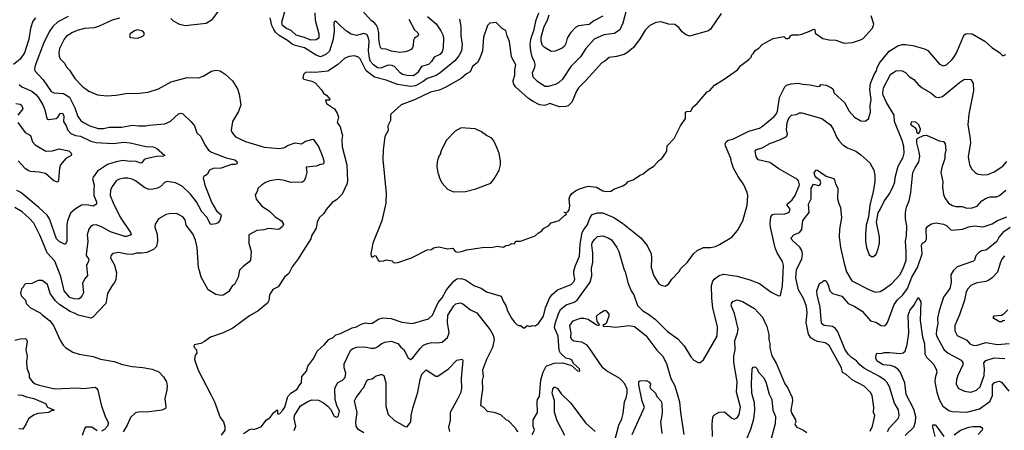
# Model space of a CAD drawing. Extents: x 1678431 to 1860718, y 384618 to 522882.
# Tile 330 of 473: x 1769072 to 1778380, y 508105 to 511989. Entities that reach past the tile are written whole.
import ezdxf

# ---------------------------------------------------------------- set-up
doc = ezdxf.new("R2010")
doc.units = 0

msp = doc.modelspace()

# ---------------------------------------------------------------- linework, layer by layer
at = {"layer": '0CON10XD'}
for points in [[(1770958.8, 512081.2), (1770885, 511984), (1770835, 511954.3), (1770635, 511932.1), (1770585, 511943.4), (1770525.6, 511975), (1770499.4, 511999.4)], [(1771860.7, 512055), (1771865.3, 511985), (1771900.7, 511855), (1771899.4, 511815), (1771875, 511797.1), (1771825, 511794.4), (1771765, 511821.2), (1771685, 511842.8), (1771637.7, 511887.7), (1771595, 511906.6), (1771557.7, 511935), (1771548.8, 511965), (1771578.9, 512065)], [(1772751.2, 511995), (1772803.5, 511893.5), (1772835.8, 511865), (1772842, 511845), (1772835, 511832), (1772805.7, 511814.3), (1772795, 511796.7), (1772792.9, 511745), (1772785.8, 511725), (1772775, 511711.2), (1772747.5, 511695), (1772715, 511684.2), (1772665, 511678), (1772585, 511692.5), (1772535, 511709.5), (1772495, 511711.9), (1772482.5, 511725), (1772474.2, 511764.2), (1772465.4, 511815), (1772466.8, 511865), (1772457.5, 511907.5), (1772441.3, 511941.3), (1772421.4, 511961.4), (1772397, 511977), (1772308.1, 512075)], [(1774803.7, 512076.3), (1774774.4, 511955), (1774745, 511891.4), (1774695, 511859.4), (1774595, 511844.7), (1774501.5, 511805), (1774424.9, 511715.1), (1774373.6, 511636.4), (1774282.2, 511545), (1774202.5, 511427.5), (1774165, 511391.9), (1774135, 511374.5), (1774067.3, 511357.3), (1774035.7, 511355.7), (1773966, 511405), (1773924.7, 511444.7), (1773918.2, 511485), (1773941.3, 511538.7), (1773945.9, 511565), (1773939.3, 511595), (1773915, 511635.8), (1773902.8, 511692.8), (1773897.2, 511755), (1773903.5, 511805), (1773934.1, 511895.9), (1773955, 511987.5), (1773980, 512055)], [(1769220, 512005), (1769196.9, 511975), (1769173.1, 511906.9), (1769158.2, 511805), (1769116.2, 511675), (1769075.6, 511615), (1769014.2, 511565)], [(1769529.4, 512020.6), (1769431.2, 511968.8), (1769385, 511925.6), (1769349.1, 511875), (1769297.7, 511765), (1769217.5, 511555), (1769210.6, 511525), (1769215.7, 511505), (1769295, 511420), (1769369.4, 511309.4), (1769396.4, 511296.4), (1769485, 511290.3), (1769541.5, 511255), (1769594.2, 511154.2), (1769621.7, 511071.7), (1769645, 511039.4), (1769669.5, 511019.5), (1769735, 510984.5), (1769815, 510961.2), (1769865, 510958.5), (1769918.7, 510971.3), (1770038.2, 510971.8), (1770135, 510992.3), (1770195, 510983.6), (1770263.4, 510983.4), (1770295, 510990.9), (1770445, 511002.7), (1770495, 511024.4), (1770571.7, 511098.3), (1770595, 511105.5), (1770615, 511100), (1770694.1, 511024.1), (1770724.3, 510985), (1770745, 510917.5), (1770784.4, 510884.4), (1770820.5, 510805), (1770856.9, 510755), (1770886.2, 510736.2), (1771025, 510682.7), (1771105, 510662.2), (1771128, 510645), (1771124, 510626), (1771109.7, 510620.3), (1771075, 510618.6), (1770975, 510585.6), (1770899.7, 510580.3), (1770866.7, 510565), (1770845, 510523.8), (1770813.9, 510506.1), (1770806.7, 510493.3), (1770820.6, 510425), (1770887.6, 510257.6), (1770931.2, 510181.2), (1770973.3, 510145), (1770976.2, 510135), (1770965, 510090), (1770945, 510067.5), (1770925, 510056.7), (1770885, 510051.2), (1770874, 510055), (1770840, 510120), (1770795, 510172.2), (1770743.2, 510265), (1770687.5, 510337.5), (1770606.5, 510415), (1770545, 510446.7), (1770465, 510458.1), (1770442, 510448), (1770408, 510415), (1770373.8, 510395), (1770334.4, 510384.4), (1770295, 510383.5), (1770255, 510397.1), (1770165.7, 510465), (1770135, 510481.5), (1770095, 510490.9), (1770055, 510490.5), (1770005, 510476.7), (1769985, 510464.3), (1769945, 510410.8), (1769929.5, 510375), (1769928.2, 510325), (1769955, 510256), (1770022.3, 510122.3), (1770120.6, 509975), (1770126.2, 509955), (1770082.7, 509937.3), (1770065, 509937.1), (1769931.2, 509981.2), (1769845, 510029.6), (1769795, 510047.1), (1769764.3, 510045.7), (1769740.9, 510029.1), (1769725, 510006.7), (1769708.6, 509955), (1769715.5, 509895), (1769700, 509765), (1769705, 509748.6), (1769724.5, 509724.5), (1769721.8, 509705), (1769702.3, 509665), (1769711.7, 509568.3), (1769682.9, 509535), (1769666.7, 509495), (1769674.2, 509405.8), (1769660.9, 509379.1), (1769644, 509355), (1769628.8, 509345), (1769587.4, 509347.4), (1769545, 509360.9), (1769493.3, 509423.3), (1769460.6, 509560.6), (1769404.6, 509705), (1769332.9, 509785), (1769265.3, 509945), (1769205, 510063.3), (1769165, 510108.8), (1769095, 510170), (1769025, 510213.2)], [(1770015, 512001.8), (1769945, 511985.9), (1769823.9, 511926.1), (1769775, 511911.9), (1769684.1, 511905.9), (1769615, 511887.1), (1769572.1, 511867.9), (1769511.3, 511828.7), (1769493.3, 511805), (1769448.6, 511715), (1769440.8, 511675), (1769444, 511645), (1769455, 511620), (1769497.5, 511575), (1769510, 511545), (1769542.6, 511512.6), (1769593.2, 511433.2), (1769665, 511356), (1769725, 511312), (1769807.7, 511277.7), (1769895, 511268), (1769984.2, 511275.8), (1770075, 511291.2), (1770205, 511293.8), (1770285, 511303.8), (1770385, 511333.8), (1770505, 511400.8), (1770655, 511441.2), (1770765, 511440), (1770805, 511456), (1770885, 511501.9), (1770925, 511510.6), (1770966.4, 511506.4), (1771015, 511474.3), (1771085, 511409.2), (1771131.1, 511335), (1771147.5, 511285), (1771162.5, 511185), (1771140.7, 511119.3), (1771085, 511026.7), (1771070.8, 510945), (1771076, 510925), (1771111.7, 510881.7), (1771207.8, 510837.8), (1771383.2, 510783.2), (1771528.1, 510771.9), (1771575, 510781.1), (1771605, 510798.5), (1771675, 510822.9), (1771735, 510813.8), (1771775, 510840), (1771845, 510857.5), (1771898, 510788), (1771932.2, 510705), (1771945.9, 510654.1), (1771947.1, 510632.9), (1771937.3, 510622.7), (1771915, 510620), (1771875, 510601.9), (1771780, 510595), (1771786.1, 510546.1), (1771774.3, 510495), (1771762.5, 510465), (1771745, 510450.8), (1771635, 510448.2), (1771575, 510468.9), (1771515, 510477.5), (1771435, 510465.7), (1771395, 510448), (1771357.5, 510425), (1771327.5, 510395), (1771313.6, 510356.4), (1771297, 510333), (1771308.3, 510291.7), (1771360, 510225), (1771429.8, 510179.8), (1771488, 510125), (1771547.5, 510085), (1771565.7, 510055), (1771557, 510033), (1771535, 510012.9), (1771515, 510004.3), (1771425, 510014.5), (1771378.9, 510001.1), (1771315, 509994.3), (1771236.7, 509955), (1771238.6, 509875), (1771260, 509795), (1771253.1, 509715), (1771238.6, 509695), (1771185.7, 509655), (1771150.9, 509619.1), (1771137.4, 509552.6), (1771103.3, 509485), (1771085, 509473.8), (1771045, 509414), (1770995, 509382.5), (1770975, 509380), (1770925, 509389.2), (1770854.2, 509435), (1770786, 509555), (1770770, 509615), (1770763.1, 509645), (1770750.6, 509835), (1770735, 509902.5), (1770708, 509965), (1770646.2, 510045), (1770635.7, 510095.7), (1770615, 510123.8), (1770555, 510156.2), (1770485, 510153.8), (1770455, 510146), (1770383.6, 510106.4), (1770354, 510055), (1770350, 510025), (1770370.9, 509960.9), (1770373.8, 509895), (1770366.2, 509845), (1770336.3, 509813.7), (1770275, 509787.9), (1770225, 509779.7), (1770175, 509782), (1770135, 509769.2), (1770085, 509770.9), (1770005, 509785.6), (1769955, 509778.8), (1769945, 509770), (1769934, 509755), (1769930.8, 509735), (1769967.8, 509667.8), (1769985.6, 509595), (1769979.6, 509530.4), (1769967, 509503), (1769945, 509476), (1769901.9, 509398.1), (1769884.5, 509305), (1769763.7, 509176.3), (1769745, 509165.3), (1769623.8, 509193.8), (1769595, 509211.4), (1769548, 509228), (1769452, 509292), (1769411.1, 509331.1), (1769360.5, 509400.5), (1769335, 509483.3), (1769285, 509523.3), (1769245, 509523.3), (1769185, 509492.5), (1769125, 509490), (1769110, 509475), (1769107, 509463), (1769088.3, 509441.7), (1769080, 509405), (1769090, 509375), (1769127.5, 509335), (1769132.5, 509305), (1769173.9, 509263.9), (1769265, 509216.7), (1769279.5, 509199.5), (1769355, 509143.8), (1769392, 509095), (1769455, 508957.5), (1769481.7, 508911.7), (1769505, 508887.5), (1769573.6, 508843.6), (1769635, 508826.7), (1769765, 508803.8), (1769835, 508778), (1769965, 508755.6), (1770045, 508726.4), (1770135, 508707.3), (1770235, 508699.6), (1770325, 508683.6), (1770386.7, 508656.7), (1770432.1, 508612.1), (1770459.5, 508565), (1770467.2, 508527.2), (1770463.8, 508485), (1770443.6, 508405), (1770454, 508326), (1770448.8, 508311.2), (1770414.4, 508295.6), (1770275, 508278.1), (1770211.2, 508278.8), (1770165, 508270), (1770118.8, 508225), (1770087.5, 508155), (1770049.6, 508090.4)], [(1773228.1, 511995), (1773241.9, 511925), (1773241.5, 511835), (1773254.5, 511755), (1773249.6, 511695), (1773224.3, 511645.7), (1773185, 511598.5), (1773115.7, 511544.3), (1773045.5, 511485), (1773007.9, 511462.1), (1772925, 511433.4), (1772886.4, 511403.6), (1772815, 511364.7), (1772765, 511355.8), (1772644.7, 511374.7), (1772537.3, 511417.3), (1772426.6, 511446.6), (1772347.9, 511505), (1772289.1, 511619.1), (1772275, 511634.4), (1772236.1, 511646.1), (1772185, 511639.5), (1772146, 511625), (1772075, 511561.9), (1771985, 511502), (1771865, 511488.8), (1771825, 511493.3), (1771775, 511490), (1771755, 511470), (1771750, 511435), (1771757, 511427), (1771835, 511407.5), (1771865, 511392.5), (1771925, 511326.7), (1771942.5, 511295), (1771975, 511273.3), (1772006.7, 511235), (1772001.7, 511228.3), (1771963.8, 511226.2), (1771972.5, 511195), (1772048, 511145), (1772072.5, 511105), (1772086.8, 511066.8), (1772074.2, 511015), (1772100.8, 510975), (1772121.9, 510895), (1772115.6, 510854.4), (1772121.1, 510785), (1772165.8, 510615), (1772170.8, 510465), (1772165, 510432.5), (1772121.3, 510338.7), (1772065.5, 510284.5), (1772025, 510258.8), (1771968.8, 510195), (1771946.2, 510155), (1771904.3, 510115), (1771885, 510072.5), (1771873, 510017), (1771830.8, 509945), (1771823.8, 509915), (1771752.5, 509802.5), (1771704.1, 509725.9), (1771647.7, 509652.3), (1771615, 509587.5), (1771576.7, 509555), (1771515, 509462.5), (1771464.2, 509435.8), (1771433.3, 509385), (1771428.3, 509331.7), (1771413, 509307), (1771325.6, 509234.4), (1771245, 509188.8), (1771087.7, 509072.3), (1770995, 509026.7), (1770875, 508986.7), (1770820, 508945), (1770785, 508926.7), (1770722.5, 508915), (1770717.5, 508895), (1770742.5, 508865), (1770746.7, 508835), (1770730, 508815), (1770723.3, 508775), (1770760, 508675), (1770878.8, 508445), (1770913.3, 508375), (1770967.5, 508225), (1770997.5, 508185), (1771011.7, 508141.7), (1771010, 508105), (1770975, 508060)], [(1772928.1, 512018.1), (1773008.5, 511948.5), (1773054.6, 511884.6), (1773072.5, 511845), (1773078.5, 511815), (1773074.6, 511725), (1773064.7, 511685.3), (1773045, 511660.5), (1772989.4, 511635), (1772964.5, 511595), (1772935, 511565.5), (1772870.6, 511545), (1772832.5, 511485), (1772795, 511458.9), (1772735, 511460.3), (1772690.6, 511470.6), (1772669.4, 511485), (1772615, 511544.6), (1772593.8, 511555), (1772555, 511559.7), (1772515, 511542.6), (1772485, 511529.8), (1772455, 511532.4), (1772415, 511561.8), (1772389.2, 511595), (1772378.3, 511625), (1772369.2, 511695), (1772376.2, 511786.2), (1772367, 511827), (1772355, 511847.8), (1772325, 511858.9), (1772255, 511839.4), (1772205, 511851.9), (1772159.8, 511879.8), (1772106.4, 511926.4), (1772065, 511973.3), (1772047, 511973), (1772041.2, 511955), (1772043.3, 511885), (1772036.4, 511805), (1771999.9, 511690.1), (1771965, 511658.9), (1771915, 511637.6), (1771875, 511653.5), (1771765, 511722.2), (1771675, 511744.7), (1771647.4, 511757.4), (1771605, 511793.3), (1771525, 511839.6), (1771491, 511871), (1771475.3, 511895), (1771456.6, 511935), (1771439.6, 512005)], [(1775702.7, 512047.3), (1775602.3, 511897.7), (1775585, 511883.8), (1775405, 511834), (1775365, 511848), (1775333.3, 511873.3), (1775303.8, 511915), (1775265, 511942.5), (1775205, 511946.7), (1775135, 511967.5), (1775085, 511962.5), (1775030, 511935), (1774985, 511890), (1774938.3, 511811.7), (1774873.3, 511725), (1774819.7, 511680.3), (1774785, 511661.2), (1774715, 511641.2), (1774645, 511630.8), (1774605, 511596.2), (1774575, 511580), (1774425, 511412.5), (1774355, 511343.8), (1774335, 511313.3), (1774292.1, 511207.9), (1774255.4, 511174.6), (1774235, 511167.1), (1774175, 511163.6), (1774085, 511196.9), (1774035, 511178.6), (1773984.5, 511184.5), (1773925, 511214.3), (1773882, 511245), (1773757.5, 511355), (1773739.4, 511385), (1773737, 511413), (1773751.4, 511465), (1773752.5, 511515), (1773762, 511562), (1773729.5, 511619.5), (1773721.7, 511641.7), (1773703, 511783), (1773680, 511835), (1773666.1, 511886.1), (1773635, 511902.5), (1773575, 511962.5), (1773515, 511957.5), (1773493.8, 511935), (1773456.7, 511825), (1773445.6, 511695), (1773422.9, 511625), (1773400, 511585), (1773351.4, 511545), (1773331.2, 511495), (1773295, 511475.7), (1773246.4, 511433.6), (1773095, 511348.2), (1773036.6, 511323.4), (1772955, 511301.8), (1772805, 511229.6), (1772677.5, 511185), (1772585, 511100), (1772578, 511085), (1772576.2, 511035), (1772552, 510985), (1772555, 510940), (1772523.8, 510885), (1772506.7, 510755), (1772503.6, 510666.4), (1772536, 510345), (1772533.8, 510255), (1772496.2, 510085), (1772411.2, 509875), (1772390, 509775), (1772393, 509753), (1772403, 509743), (1772433, 509757), (1772440, 509755), (1772460, 509715), (1772474.2, 509704.2), (1772513.3, 509706.7), (1772535, 509716.7), (1772595, 509707.5), (1772600, 509695), (1772610.7, 509690.7)], [(1772610.7, 509690.7), (1772645, 509693.8), (1772775, 509735.7), (1772925, 509810.8), (1772965, 509816.7), (1772985, 509830), (1773015, 509838.8), (1773035, 509840.8), (1773115, 509820), (1773165, 509827.5), (1773190, 509795), (1773215, 509790), (1773250, 509795), (1773295, 509811.2), (1773465, 509836.2), (1773533.6, 509833.6), (1773585, 509846.7), (1773645, 509838.8), (1773666.4, 509853.6), (1773695, 509857.5), (1773725, 509872.5), (1773745, 509867.5), (1773766.7, 509893.3), (1773806.4, 509893.6), (1773945, 509943.8), (1773975, 509973.3), (1774009.3, 509990.7), (1774022.5, 510015), (1774075, 510042.5), (1774095, 510067.5), (1774170.7, 510089.3), (1774221.7, 510138.3), (1774240, 510145), (1774238.3, 510158.3), (1774220, 510165), (1774255, 510170), (1774265, 510190), (1774272.9, 510227.1), (1774267.1, 510295), (1774272.4, 510317.6), (1774290, 510345), (1774325, 510368.6), (1774365, 510390), (1774445, 510412.9), (1774525, 510406), (1774585, 510371.2), (1774615, 510363.8), (1774661.7, 510368.3), (1774695, 510387.5), (1774766.1, 510413.9), (1774805, 510437.5), (1774825, 510457.5), (1774870, 510475), (1774930, 510515), (1774965, 510530), (1775020, 510575), (1775066.4, 510603.6), (1775115, 510657.5), (1775143, 510677), (1775180.7, 510729.3), (1775189.3, 510750.7), (1775193.8, 510795), (1775260, 510865), (1775317.5, 510985), (1775365.9, 511054.1), (1775366.7, 511115), (1775375, 511121.2), (1775417.5, 511125), (1775437.5, 511165), (1775477.5, 511195), (1775572.5, 511305), (1775595, 511320), (1775641.2, 511368.8), (1775732.5, 511425), (1775857.5, 511515), (1775890, 511555), (1775965, 511613.3), (1775987.5, 511635), (1775992.5, 511655), (1776009.3, 511670.7), (1776023.6, 511696.4), (1776059.3, 511720.7), (1776090, 511755), (1776195, 511812.5), (1776295, 511830), (1776315, 511810), (1776335, 511810), (1776347.5, 511815), (1776361.2, 511838.8), (1776373, 511847), (1776433.6, 511846.4), (1776465, 511852.5), (1776547, 511883), (1776575, 511900), (1776587.5, 511895), (1776591.7, 511861.7), (1776665, 511812.5), (1776725, 511797.5), (1776786.4, 511796.4), (1776865, 511767.5), (1776946.4, 511773.6), (1777021.7, 511798.3), (1777045, 511812.5), (1777135, 511910), (1777147.5, 511945), (1777120, 512025)], [(1774585, 512021.2), (1774500.6, 511979.4), (1774455, 511943.1), (1774355, 511930), (1774325, 511915.8), (1774278.9, 511865), (1774248.9, 511815), (1774236.2, 511763.8), (1774221.3, 511738.7), (1774199.7, 511720.3), (1774135, 511690.8), (1774095, 511687.5), (1774028.8, 511728.8), (1774015.4, 511745.4), (1774001.3, 511785), (1774000.8, 511825), (1774029.7, 511925), (1774061.8, 511985), (1774077.7, 512035)], [(1770185, 511813.3), (1770235, 511832.5), (1770247.5, 511845), (1770247.5, 511865), (1770235, 511880), (1770185, 511893.8), (1770157.5, 511885), (1770117.5, 511855), (1770110, 511835), (1770115, 511820), (1770185, 511813.3)], [(1776646.4, 511376.4), (1776695, 511369.2), (1776747.8, 511345), (1776757.8, 511335), (1776771.2, 511295), (1776870.8, 511205), (1776914.4, 511125), (1776965, 511068), (1777025, 511031.2), (1777065, 511028.8), (1777095, 511052.5), (1777114, 511115), (1777112.9, 511175), (1777121.1, 511235), (1777109.3, 511325), (1777113.9, 511385), (1777149.7, 511470.3), (1777172.1, 511505), (1777176.7, 511535), (1777196.1, 511575), (1777290.1, 511689.9), (1777375, 511742.9), (1777415, 511754.4), (1777445, 511754.4), (1777515, 511744.4), (1777625, 511712.9), (1777656.4, 511696.4), (1777691.4, 511655), (1777766.8, 511566.8), (1777805, 511552.5), (1777835, 511562.5), (1777885, 511608), (1777905, 511636.2), (1777927.1, 511675), (1778000, 511845), (1778015, 511856), (1778035, 511859.2), (1778075, 511854), (1778196.7, 511785), (1778263.3, 511725), (1778335, 511677.5), (1778365, 511647.5), (1778395, 511660)], [(1776655, 511053.8), (1776736, 510995), (1776762.4, 510952.4), (1776795.6, 510875.6), (1776815.7, 510845.7), (1776855, 510806.2), (1776897.3, 510777.3), (1776976.7, 510745), (1777025, 510709.2), (1777108, 510635), (1777146, 510565), (1777155.8, 510515), (1777155.8, 510455), (1777141.2, 510365), (1777108.8, 510235), (1777096.4, 510123.6), (1777073.9, 510046.1), (1777068.8, 509955), (1777068.8, 509895), (1777077, 509833), (1777103.3, 509765), (1777125, 509747.5), (1777145, 509747.5), (1777168.3, 509771.7), (1777188.3, 509821.7), (1777198.8, 509875), (1777198.8, 509935), (1777172.5, 510075), (1777188.3, 510161.7), (1777206.2, 510193.8), (1777240, 510265), (1777292.3, 510337.7), (1777330.3, 510409.7), (1777345.7, 510455), (1777347.1, 510495), (1777375.6, 510604.4), (1777425, 510690), (1777433.8, 510726.2), (1777429.3, 510789.3), (1777415.4, 510845), (1777340.6, 511025), (1777339.4, 511085), (1777267.1, 511205), (1777233.8, 511275), (1777230.8, 511295), (1777238.7, 511345), (1777305, 511469.2), (1777355, 511504), (1777375, 511509.2), (1777415, 511504.2), (1777445, 511489.2), (1777481.7, 511451.7), (1777525, 511422.5), (1777565, 511375.8), (1777604, 511345), (1777686.1, 511296.1), (1777730.3, 511260.3), (1777755, 511252), (1777796.3, 511263.7), (1777955, 511395.7), (1778005, 511427.5), (1778065, 511423.3), (1778085.8, 511385), (1778089.2, 511315), (1778044.4, 511095), (1778034.3, 510995), (1778055.6, 510885), (1778060, 510825), (1778040, 510695), (1778052, 510615), (1778074.2, 510574.2), (1778105, 510543.3), (1778125, 510530), (1778175, 510521.2), (1778225, 510526.2), (1778285, 510550), (1778365, 510603.8), (1778403, 510647)], [(1769066.4, 511375), (1769093.1, 511355), (1769185, 511313.8), (1769225, 511281.5), (1769247.2, 511255), (1769290.9, 511185), (1769308.9, 511135), (1769326.7, 511055), (1769345, 511046.2), (1769415, 511055.6), (1769433.8, 511066.2), (1769455, 511101.4), (1769475, 511105.8), (1769489.1, 511075), (1769484.6, 511025), (1769512.3, 510985), (1769526.5, 510945), (1769555, 510911.1), (1769597.7, 510892.3), (1769645, 510888.7), (1769745, 510841.3), (1769795, 510828.2), (1769955, 510816.4), (1770055, 510828.9), (1770115, 510823.8), (1770265, 510790), (1770335, 510785.6), (1770365, 510772.5), (1770443.8, 510705), (1770432.5, 510697.5), (1770366.3, 510693.7), (1770265, 510673.1), (1770250, 510665), (1770226.2, 510633.8), (1770215, 510631.1), (1770165, 510651.5), (1770115, 510647.8), (1770046.4, 510656.4), (1769983.3, 510645), (1769900.5, 510619.5), (1769806, 510555), (1769765, 510500), (1769761.4, 510485), (1769774.5, 510424.5), (1769771.5, 510385), (1769773.2, 510325), (1769797.5, 510265), (1769797.8, 510245), (1769765, 510225.6), (1769705, 510238.8), (1769654.7, 510235.3), (1769599.5, 510200.5), (1769551.7, 510158.3), (1769523.8, 510085), (1769516.4, 510045), (1769518.6, 509895), (1769505, 509866.7), (1769495, 509866.2), (1769445, 509891.4), (1769420, 509915), (1769354.6, 510104.6), (1769331.1, 510141.1), (1769253.9, 510213.9), (1769083.4, 510353.4), (1769045, 510371.8)], [(1771186.1, 508073.9), (1771245, 508112.5), (1771265, 508117.5), (1771285, 508112.5), (1771301.7, 508118.3), (1771355, 508136.7), (1771406.2, 508205), (1771435.7, 508224.3), (1771473.8, 508275), (1771505, 508300), (1771510, 508295), (1771507.5, 508265), (1771515, 508257.5), (1771532.5, 508265), (1771560, 508295), (1771578.6, 508325), (1771606.2, 508425), (1771634.2, 508455.8), (1771696, 508494), (1771716.4, 508533.6), (1771736.3, 508553.7), (1771737.5, 508612.5), (1771781.9, 508665), (1771797, 508713), (1771852.6, 508787.4), (1771885.5, 508855), (1771953.6, 508916.4), (1771995, 508963.3), (1772035.8, 508984.2), (1772061.7, 509008.3), (1772105, 509020.8), (1772215, 509074.3), (1772255, 509084.2), (1772301.3, 509108.7), (1772345, 509120.8), (1772375.8, 509115.8), (1772405, 509119.4), (1772465, 509156), (1772505, 509169.2), (1772585, 509163.1), (1772685, 509127.5), (1772785, 509114), (1772935, 509160.8), (1772975.8, 509195), (1773026.6, 509313.4), (1773065, 509357.1), (1773105.3, 509434.7), (1773174.7, 509515.3), (1773205, 509536.9), (1773245, 509541.1), (1773285, 509526.9), (1773370.7, 509470.7), (1773435, 509449.4), (1773485, 509415.7), (1773623.3, 509375), (1773645, 509320), (1773668.6, 509285), (1773681.9, 509235), (1773720, 509165), (1773745, 509130), (1773775, 509102.5), (1773795, 509097.5), (1773806.1, 509096.1), (1773835, 509073.3), (1773845, 509073.3), (1773870, 509095), (1773895, 509087.5), (1773915, 509097.5), (1773945, 509093.3), (1773977.5, 509115), (1774025, 509183.3), (1774043.3, 509265), (1774080.4, 509355), (1774105, 509390.6), (1774155, 509433.5), (1774285, 509484.5), (1774314.2, 509515), (1774320.6, 509535), (1774310.4, 509585), (1774311.5, 509615), (1774325.8, 509664.2), (1774365, 509753.3), (1774370.7, 509865), (1774390.8, 509975), (1774405, 510005.6), (1774437.3, 510045), (1774465, 510118), (1774482.5, 510145), (1774535, 510163.5), (1774585, 510161.5), (1774687.7, 510117.7), (1774769.2, 510065), (1774942.5, 509925), (1775005, 509852), (1775040.6, 509775), (1775045.6, 509735), (1775042.9, 509645), (1775066, 509565), (1775115, 509490), (1775135, 509477.5), (1775175, 509467.5), (1775205, 509487.5), (1775237.5, 509535), (1775305, 509607.5), (1775322.5, 509635), (1775385.9, 509694.1), (1775443.3, 509775), (1775477.5, 509805), (1775537, 509833), (1775603, 509833), (1775650, 509845), (1775688.3, 509861.7), (1775805, 509932.5), (1775856.7, 509995), (1775906.7, 510085), (1775948.8, 510235), (1775954, 510325), (1775948, 510355), (1775916.1, 510426.1), (1775864.3, 510505), (1775821.4, 510585), (1775800.3, 510640.3), (1775794.4, 510675), (1775744.5, 510795), (1775742.2, 510815), (1775751.4, 510835), (1775769.6, 510850.4), (1775815, 510859.7), (1775965, 510933.4), (1776066, 510964), (1776095, 510980.5), (1776205, 511071.9), (1776223.7, 511095), (1776235.9, 511125), (1776256.2, 511253.8), (1776305.5, 511354.5), (1776320.3, 511369.7), (1776365, 511380.8), (1776435, 511387.5), (1776475, 511377.5), (1776545, 511373.3), (1776615, 511356.7), (1776635, 511360), (1776646.4, 511376.4)], [(1769035, 511195.6), (1769075, 511188.6), (1769089.3, 511179.3), (1769100, 511145), (1769055.5, 511085)], [(1773917.5, 508065), (1773937.5, 508105), (1773927.5, 508145), (1773927.5, 508205), (1773965.6, 508275), (1773964.4, 508375), (1773968, 508395), (1773986.9, 508425), (1773998.6, 508581.4), (1774021.8, 508655), (1774046.2, 508705), (1774055.8, 508715), (1774125, 508740.5), (1774205, 508742.9), (1774288.8, 508718.8), (1774345, 508667.5), (1774367.5, 508665), (1774365, 508687.5), (1774307.5, 508737.5), (1774293.3, 508765), (1774275, 508777.5), (1774235, 508788), (1774185, 508835.5), (1774171, 508861), (1774160.8, 508995), (1774128.9, 509075), (1774133.4, 509115), (1774167.6, 509215), (1774188.7, 509251.3), (1774238.2, 509291.8), (1774315, 509317.9), (1774340.6, 509335), (1774464.7, 509505), (1774480.7, 509565), (1774478.5, 509635), (1774488.8, 509695), (1774489.2, 509780.8), (1774480.3, 509855), (1774485, 509877.1), (1774505, 509910), (1774535, 509936.7), (1774585, 509943.5), (1774635, 509926.9), (1774665, 509905.7), (1774715.5, 509835), (1774736.4, 509795), (1774781.9, 509631.9), (1774795, 509602.5), (1774823.6, 509493.6), (1774852.5, 509425), (1774877.1, 509385), (1774910.8, 509285), (1774964.1, 509234.1), (1775015.7, 509205), (1775081.9, 509151.9), (1775195, 509039.4), (1775295, 508971.4), (1775352.6, 508902.6), (1775415, 508800), (1775445, 508770), (1775485, 508747.5), (1775505, 508747.5), (1775535, 508772.5), (1775666.2, 508995), (1775668.6, 509085), (1775623.5, 509265), (1775614.4, 509355.6), (1775611.5, 509475), (1775623.7, 509516.3), (1775638, 509535), (1775685, 509568.6), (1775725, 509580.6), (1775855, 509563.3), (1775975, 509528.1), (1776065, 509492.9), (1776175, 509412.5), (1776227.5, 509385), (1776245, 509376.7), (1776265, 509380), (1776282.3, 509472.3), (1776291.1, 509665), (1776281.7, 509701.7), (1776232.9, 509782.9), (1776215, 509831.2), (1776168.2, 510025), (1776165.4, 510065), (1776173.1, 510125), (1776188.8, 510145), (1776205, 510150.6), (1776306.4, 510153.6), (1776335, 510161.9), (1776347.3, 510172.7), (1776355.4, 510195.4), (1776326.7, 510235), (1776327.5, 510245), (1776374.2, 510285), (1776402, 510325), (1776443.9, 510426.1), (1776435.8, 510465), (1776425, 510476.7), (1776249.5, 510579.5), (1776165, 510638.5), (1776052.7, 510662.7), (1776034.3, 510694.3), (1776024.3, 510745.7), (1776038.7, 510761.3), (1776091.7, 510778.3), (1776165, 510818.1), (1776264.4, 510855.6), (1776320, 510885), (1776332, 510905), (1776322.1, 510947.9), (1776326.9, 511015), (1776345, 511063.8), (1776366.7, 511085), (1776415, 511090.8), (1776442.5, 511107.5), (1776465, 511108.5), (1776655, 511053.8)], [(1769055, 511016.7), (1769123.4, 510923.4), (1769172.5, 510895), (1769193.3, 510833.3), (1769217.5, 510805), (1769320, 510745), (1769382.4, 510747.6), (1769445, 510768.5), (1769535, 510749.2), (1769557.5, 510725), (1769562.5, 510715), (1769559.2, 510705), (1769508.1, 510675), (1769456.5, 510615), (1769447.5, 510585), (1769437.7, 510472.3), (1769433.3, 510456.7), (1769425, 510452.5), (1769395, 510466), (1769315, 510535.6), (1769255, 510547.7), (1769175, 510552.9), (1769151.2, 510561.2), (1769127, 510577), (1769057.8, 510655)], [(1773171.7, 510361.7), (1773285, 510363.8), (1773385, 510390), (1773525, 510443.3), (1773557.3, 510482.7), (1773603.3, 510565), (1773616.2, 510615), (1773616.2, 510655), (1773604, 510724), (1773586.2, 510775), (1773555, 510842.5), (1773535, 510867.5), (1773485, 510892.5), (1773438.3, 510928.3), (1773376.4, 510956.4), (1773245, 510967.5), (1773190, 510935), (1773103.9, 510846.1), (1773055, 510750), (1773047.5, 510715), (1773033, 510697), (1773020, 510645), (1773016.4, 510596.4), (1773024.2, 510544.2), (1773044.1, 510484.1), (1773065, 510442.5), (1773117.5, 510385), (1773171.7, 510361.7)], [(1777565, 510910), (1777553, 510923), (1777552.5, 510945), (1777545, 510960), (1777497.5, 510995), (1777505, 511027.5), (1777541.7, 511021.7), (1777567.7, 510997.7), (1777583.3, 510955), (1777580, 510935), (1777565, 510910)], [(1777536.2, 510586.2), (1777572.3, 510645), (1777580.4, 510695), (1777576.1, 510735), (1777552.1, 510825), (1777551.7, 510858.3), (1777561.7, 510868.3), (1777616.9, 510893.1), (1777645, 510898.1), (1777765, 510842.9), (1777805, 510836), (1777820.8, 510815), (1777827.1, 510755), (1777816.9, 510715), (1777819.3, 510675), (1777788, 510592), (1777780.5, 510545), (1777797.6, 510455), (1777795.9, 510405), (1777805, 510336.7), (1777816.9, 510305), (1777852.7, 510252.7), (1777891.5, 510231.5), (1777922.7, 510222.7), (1777982.3, 510222.3), (1778025, 510205.6), (1778075, 510209.2), (1778124.3, 510225), (1778169.1, 510275), (1778209.3, 510300.7), (1778245, 510312.1), (1778305, 510312.9), (1778335.6, 510325), (1778395, 510377.2)], [(1777113.4, 508096.6), (1777134.4, 508145), (1777155.8, 508245), (1777143.8, 508275), (1777147.5, 508325), (1777130, 508435), (1777114.1, 508464.1), (1777055, 508524), (1776941.3, 508581.3), (1776885, 508634.5), (1776851.8, 508651.8), (1776840.5, 508695), (1776725, 508906.9), (1776685, 508931.2), (1776615, 508945.3), (1776580, 508960), (1776550.7, 508980.7), (1776528.2, 509015), (1776508.2, 509125), (1776515.9, 509215), (1776508.7, 509275), (1776482.1, 509352.1), (1776436, 509435), (1776408.8, 509545), (1776416.7, 509625), (1776466.9, 509725), (1776472.7, 509775), (1776464.5, 509805), (1776446.5, 509836.5), (1776373.8, 509905), (1776366, 509925), (1776389.2, 509955), (1776442.6, 509977.4), (1776465.8, 510005.8), (1776475, 510089.2), (1776535.6, 510165), (1776528.7, 510245), (1776554.4, 510295), (1776555.7, 510395), (1776575, 510432.5), (1776625, 510420.8), (1776639.1, 510430.9), (1776645.8, 510445), (1776639.1, 510469.1), (1776605, 510492.5), (1776587.5, 510515), (1776581.2, 510545), (1776605, 510567.5), (1776615, 510566.7), (1776695, 510509.2), (1776765, 510488), (1776775.8, 510475), (1776783.3, 510435), (1776805.5, 510395), (1776804.3, 510295.7), (1776815, 510248.8), (1776832.6, 510212.6), (1776841.1, 510115), (1776823.3, 510006.7), (1776818.9, 509935), (1776831.5, 509835), (1776866.8, 509683.2), (1776887.1, 509605), (1776938.8, 509518.8), (1777105, 509432.9), (1777162.4, 509412.4), (1777205, 509419.4), (1777245, 509441.1), (1777315.7, 509495), (1777391.9, 509575), (1777424.7, 509635.3), (1777452.7, 509715), (1777453.8, 509795), (1777444.7, 509894.7), (1777454.3, 509945), (1777458.7, 510035), (1777446.7, 510105), (1777446.2, 510165), (1777454.3, 510215), (1777479.8, 510275), (1777497.5, 510355), (1777516.2, 510545), (1777536.2, 510586.2)], [(1777275.3, 508095), (1777295, 508129.2), (1777378.5, 508221.5), (1777386.9, 508245), (1777380.1, 508300.1), (1777343.3, 508363.3), (1777295.9, 508515), (1777270, 508560), (1777250.8, 508580.9), (1777199.4, 508615), (1777059.7, 508689.7), (1777015, 508723.1), (1776982.1, 508762.1), (1776935, 508793.8), (1776905, 508824.5), (1776873.3, 508873.3), (1776806.7, 509035), (1776785, 509066.7), (1776755, 509088.2), (1776676.4, 509096.4), (1776653.1, 509115), (1776638.3, 509268.3), (1776610, 509385), (1776609.2, 509425), (1776633.3, 509495), (1776657.5, 509505), (1776675, 509522.5), (1776685, 509523.3), (1776695, 509516.2), (1776715, 509480), (1776731.1, 509425), (1776755, 509397.8), (1776845, 509374.4), (1776905, 509304.4), (1776960.6, 509280.6), (1777035, 509231.4), (1777115, 509139.1), (1777165, 509127.5), (1777216.8, 509096.8), (1777245, 509094.3), (1777262.9, 509107.1), (1777274.4, 509125), (1777337.3, 509295), (1777370.3, 509339.7), (1777420, 509385), (1777464.8, 509445.2), (1777506.4, 509553.6), (1777558.8, 509645), (1777602, 509775), (1777597.8, 509855), (1777606.4, 509873.6), (1777636.4, 509893.6), (1777645, 509912.5), (1777642.9, 510015), (1777657.9, 510035), (1777692, 510058), (1777735, 510067.7), (1777805.8, 510055.8), (1777833, 510043), (1777875, 510000.8), (1777887, 509997), (1777985, 510007.9), (1778045, 510029.1), (1778095, 510038.1), (1778179.3, 510030.7), (1778265, 510059.4), (1778315, 510090), (1778405, 510125.7)], [(1778435.8, 510024.2), (1778365, 509974.5), (1778332.2, 509935), (1778308.2, 509891.8), (1778225, 509823.1), (1778205, 509809.2), (1778165, 509803.3), (1778135, 509784.4), (1778111.9, 509755), (1778098.1, 509715), (1778087.5, 509705), (1777935, 509650.6), (1777895.7, 509615), (1777874.4, 509575), (1777877.8, 509502.2), (1777866.4, 509445), (1777805.6, 509365), (1777764.6, 509235.4), (1777748.9, 509165), (1777751.8, 509115), (1777737.7, 509052.3), (1777735.9, 509015), (1777741.3, 508991.3), (1777811.1, 508865), (1777850, 508835), (1777973, 508767), (1777987.6, 508747.6), (1777988.6, 508725), (1777940, 508625), (1777926.9, 508585), (1777925.8, 508545), (1777944, 508505), (1777956.9, 508496.9), (1778005, 508475.7), (1778065, 508465.6), (1778116.4, 508483.6), (1778151.5, 508515), (1778188.2, 508625), (1778192.2, 508685), (1778187.1, 508742.9), (1778205, 508765.5), (1778285, 508789.7), (1778385, 508784.4)], [(1778380.6, 509755), (1778358.1, 509725), (1778340.8, 509685), (1778315, 509600), (1778265, 509546), (1778235, 509524), (1778205, 509512), (1778125, 509499.2), (1778083.3, 509485), (1778064, 509475), (1778035, 509442), (1778019.5, 509415), (1778002.5, 509335), (1777955, 509196.7), (1777913, 509097), (1777912.7, 509045), (1777935, 509001.1), (1778025, 508957.5), (1778055, 508924.4), (1778085, 508910), (1778115, 508908.2), (1778205, 508936), (1778315, 508915.4), (1778425, 508925.8)], [(1777443.8, 508055), (1777523.5, 508135), (1777540, 508185), (1777543.8, 508233.8), (1777526.2, 508305), (1777453.1, 508443.1), (1777438.9, 508555), (1777395, 508658), (1777374, 508684), (1777340.8, 508705), (1777305, 508717.7), (1777235, 508725.6), (1777177.5, 508757.5), (1777165.9, 508785.9), (1777167.3, 508822.7), (1777175.8, 508834.2), (1777215, 508831.4), (1777245, 508840.6), (1777295, 508841.8), (1777397, 508833), (1777425, 508838.1), (1777444.2, 508855), (1777462.1, 508917.9), (1777476, 509025), (1777470.8, 509195), (1777490, 509245), (1777524, 509285), (1777565, 509360), (1777589.5, 509319.5), (1777585.4, 509145), (1777606.7, 508986.7), (1777626.2, 508925), (1777629.8, 508829.8), (1777645, 508797.1), (1777715, 508728), (1777739.2, 508675), (1777740.8, 508655), (1777725, 508602.5), (1777723.8, 508565), (1777742.9, 508465), (1777764.7, 508395), (1777799.2, 508335), (1777855, 508291.5), (1777885, 508282.9), (1778025, 508277.5), (1778145, 508308.7), (1778242.8, 508377.2), (1778270, 508435), (1778270, 508535), (1778285, 508555.6), (1778305, 508563.3), (1778335, 508568.6), (1778355, 508560), (1778422.2, 508475)], [(1771665, 508103.1), (1771681.1, 508145), (1771667.1, 508217.1), (1771669.2, 508245), (1771725, 508337.5), (1771795, 508378.5), (1771835, 508391.9), (1771895, 508390), (1771944.2, 508365), (1771984.6, 508334.6), (1772010.8, 508305), (1772045, 508237.5), (1772065, 508230), (1772082.5, 508235), (1772094.1, 508285.9), (1772069.6, 508339.6), (1772053.8, 508395), (1772050.3, 508499.7), (1772077.4, 508552.6), (1772125, 508578.9), (1772149.1, 508605), (1772154.6, 508645), (1772138.2, 508695), (1772139.4, 508735), (1772202.9, 508865), (1772218.8, 508875), (1772255, 508890), (1772335, 508895.5), (1772395, 508881.1), (1772425, 508881.9), (1772454.5, 508895.5), (1772487.6, 508922.4), (1772525, 508937.5), (1772585, 508949.5), (1772645.4, 508925.4), (1772675, 508890.6), (1772707.1, 508865), (1772745, 508786.7), (1772765, 508775.8), (1772789.4, 508790.6), (1772857.5, 508877.5), (1772884, 508906), (1772916.3, 508923.7), (1772965, 508936.5), (1773015, 508932.2), (1773065, 508940), (1773115, 508981.9), (1773132.6, 509027.4), (1773115.7, 509125.7), (1773120, 509195), (1773175, 509282), (1773195, 509300.6), (1773235, 509310.6), (1773262.6, 509302.6), (1773335, 509245.6), (1773395, 509217.5), (1773518.6, 509055), (1773548.5, 509005), (1773558.2, 508965), (1773543, 508887), (1773484.4, 508775), (1773448.1, 508675), (1773452, 508615), (1773444.4, 508575), (1773445.8, 508495), (1773433.9, 508406.1), (1773428.3, 508338.3), (1773455, 508322.5), (1773490, 508285), (1773555, 508277.5), (1773616.1, 508256.1), (1773670, 508205), (1773685, 508200), (1773760, 508125), (1773763, 508113), (1773781.7, 508091.7)], [(1775621.9, 508045), (1775617.1, 508165), (1775623.6, 508225), (1775635, 508248.6), (1775684.5, 508275.5), (1775735, 508278.9), (1775805, 508220.8), (1775825, 508210.8), (1775855, 508224), (1775872.9, 508255), (1775887.5, 508325), (1775848.9, 508465), (1775854, 508565), (1775822.9, 508745), (1775823.9, 508805), (1775834.7, 508865), (1775831.6, 508955), (1775856.5, 509025), (1775862.7, 509065), (1775830.8, 509210.8), (1775798.9, 509285), (1775800.6, 509305), (1775815, 509322.9), (1775855, 509339.6), (1775905, 509324.4), (1776018.6, 509258.6), (1776094, 509175), (1776136.4, 509086.4), (1776155, 509012.5), (1776153.1, 508965), (1776161.9, 508925), (1776162.2, 508885), (1776180.9, 508810.9), (1776225.3, 508735.3), (1776304.6, 508545), (1776332.6, 508502.6), (1776375.5, 508415), (1776377.9, 508385), (1776362.5, 508295), (1776372.5, 508265), (1776407.5, 508205), (1776410, 508185), (1776400, 508165), (1776405, 508150), (1776420, 508135), (1776475, 508110), (1776513, 508083)], [(1774694.3, 507995.7), (1774735.5, 508155), (1774762.7, 508215), (1774775.5, 508265), (1774788.6, 508375), (1774803.8, 508413.8), (1774815.5, 508455), (1774813.2, 508495), (1774791.3, 508545), (1774765, 508577.5), (1774745, 508595.5), (1774618.3, 508668.3), (1774585, 508694.5), (1774456.2, 508886.2), (1774435, 508909.1), (1774385, 508938.2), (1774309.7, 508949.7), (1774291.9, 508961.9), (1774282.4, 508982.4), (1774284.4, 509025), (1774273.8, 509095), (1774305, 509140), (1774375, 509164.4), (1774405, 509165.6), (1774445, 509155.5), (1774525, 509102.3), (1774546.7, 509095), (1774554.4, 509105), (1774531.2, 509135), (1774525.8, 509185), (1774555, 509213.8), (1774605, 509240), (1774615.9, 509235.9), (1774640, 509205), (1774640, 509185), (1774614.6, 509115.4), (1774584, 509095), (1774595, 509088.1), (1774629.8, 509090.2), (1774705, 509080.7), (1774835, 509096.9), (1774885, 509085.5), (1774990.9, 509000.9), (1775094, 508864), (1775148.8, 508808.8), (1775185.5, 508735.5), (1775227.5, 508595), (1775265, 508526.2), (1775310.9, 508375), (1775317.5, 508275), (1775350, 508065)], [(1778415, 509245.8), (1778370.5, 509199.5), (1778355, 509191.2), (1778280, 509185), (1778271.7, 509171.7), (1778335, 509133.3), (1778355, 509133.3), (1778370, 509145), (1778383.6, 509146.4)], [(1769025, 508956.7), (1769075, 508970.9), (1769125, 508973.1), (1769136.7, 508965), (1769142.5, 508945), (1769129.6, 508865), (1769141.9, 508805), (1769136.2, 508755), (1769139.4, 508695), (1769161.4, 508635), (1769161.4, 508605), (1769191.4, 508565), (1769218, 508545), (1769255, 508532.1), (1769405, 508498.8), (1769615, 508505.3), (1769675, 508500.5), (1769785, 508512.9), (1769801.5, 508501.5), (1769810.4, 508485), (1769842.7, 508347.3), (1769879.2, 508235), (1769910, 508175), (1769901.5, 508145), (1769875, 508112.9), (1769845, 508095.8)], [(1772325, 508080.8), (1772273, 508113), (1772252.5, 508145), (1772250.9, 508185), (1772262.9, 508275), (1772235.6, 508385), (1772251.1, 508415), (1772295, 508468.8), (1772305, 508491.2), (1772325, 508510), (1772354.4, 508575), (1772365, 508584.3), (1772405, 508592.5), (1772435, 508615.8), (1772485, 508632), (1772495, 508633.8), (1772513.3, 508625), (1772533.3, 508555), (1772533.6, 508335), (1772555.6, 508255), (1772615, 508198.1), (1772715, 508141.2), (1772735, 508136.7), (1772770.6, 508185), (1772772.5, 508245), (1772787.9, 508315), (1772835.9, 508465), (1772857.3, 508585), (1772873.1, 508635), (1772915, 508676), (1773005, 508616), (1773025, 508615.8), (1773124.7, 508685.3), (1773205, 508769.2), (1773255, 508777.5), (1773260, 508765), (1773246.4, 508595), (1773249.7, 508500.3), (1773237.8, 508455), (1773214.5, 508405), (1773140.5, 508275), (1773142.2, 508202.2), (1773126.7, 508135), (1773133.5, 508095)], [(1775947.6, 508032.4), (1775985, 508115.8), (1776013.6, 508215), (1776021.9, 508295), (1776019.1, 508365), (1775992.9, 508455), (1775989.5, 508545), (1775996, 508685), (1776005, 508703.3), (1776025, 508706.2), (1776043.8, 508685), (1776056, 508655), (1776102.9, 508605), (1776126.7, 508565), (1776157.8, 508447.8), (1776182.5, 508395), (1776190.8, 508295), (1776215.6, 508235), (1776214.3, 508165), (1776173.9, 508016.1)], [(1774861.8, 508065), (1774978.6, 508325), (1774957.8, 508382.2), (1774925.7, 508534.3), (1774925, 508567.5), (1774935, 508573.3), (1774995, 508576.2), (1775020, 508565), (1775033.8, 508545), (1775028.8, 508515), (1775033, 508503), (1775082, 508455), (1775095.6, 508425), (1775135, 508382), (1775141.8, 508355), (1775145.4, 508275), (1775135, 508208), (1775130.4, 508185), (1775140.9, 508075)], [(1769055, 508439.2), (1769095, 508438.1), (1769135, 508421.5), (1769206.2, 508405), (1769315, 508358), (1769335, 508324.2), (1769395, 508300), (1769395, 508292.5), (1769375, 508292.5), (1769347.3, 508272.7), (1769244.5, 508265.5), (1769202.1, 508247.9), (1769155.6, 508214.4), (1769134.2, 508165.8), (1769100, 508115), (1769065, 508118.6)], [(1774226.5, 508056.5), (1774152.1, 508195), (1774126.2, 508276.2), (1774126.4, 508386.4), (1774106.7, 508455), (1774113.1, 508495), (1774125, 508512), (1774135, 508514.2), (1774155, 508500.8), (1774190.7, 508450.7), (1774277.5, 508365), (1774425, 508173.3), (1774512.5, 508095)], [(1777726, 508045), (1777704.4, 508135.6), (1777705, 508156.2), (1777725, 508156), (1777745.7, 508135.7), (1777808.8, 508045)], [(1769805, 508100.8), (1769755, 508134.3), (1769705, 508136.2), (1769695, 508133.3), (1769685, 508120), (1769661.1, 508055)], [(1777905, 508061.4), (1777967.5, 508105), (1778043.3, 508135), (1778082.5, 508142.5), (1778155, 508140), (1778172.5, 508125), (1778170, 508105), (1778133, 508067)]]:
    msp.add_lwpolyline(points, dxfattribs=at)

doc.saveas('drawing.dxf')
